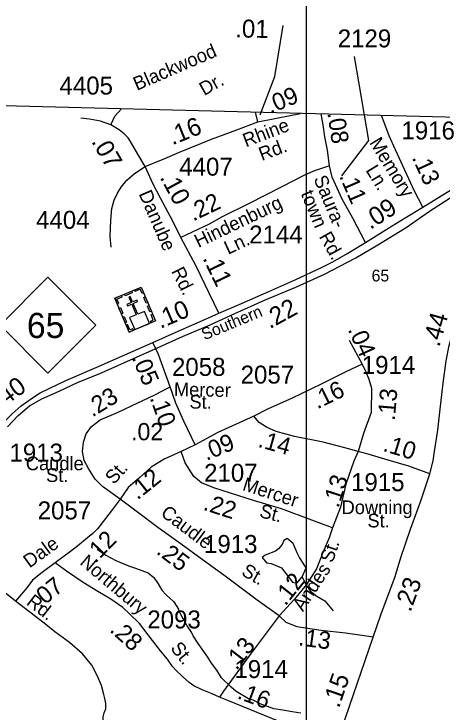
# Model space of a CAD drawing. Extents: x 1547597 to 1699558, y 810033 to 920809.
# Drawn here: x 1631694 to 1634669, y 911547 to 916402 of the extents above; entities that cross this region are included whole.
import ezdxf

# ---------------------------------------------------------------- set-up
doc = ezdxf.new("R2010")
doc.units = 0
for name, color, linetype in [('Exist Boundary Political CountyLine', 7, 'Continuous'), ('Exist Cultural Church with Cemetery CELL', 7, 'Continuous'), ('Exist Hydrographic Misc Water Feature', 7, 'Continuous'), ('Exist Railroad Abandon ROW Retained', 7, 'Continuous'), ('Exist Railroad Mainline Label', 7, 'Continuous'), ('Exist Road Non-System Type 51', 7, 'Continuous'), ('Exist Road Primary NC Attributed', 7, 'Continuous'), ('Exist Road Primary NC Label', 7, 'Continuous'), ('Exist Road Primary NC Service Mileage Hundredths English Label', 7, 'Continuous'), ('Exist Road Primary NC Shield CELL', 7, 'Continuous'), ('Exist Road Primary NC Shield Number Label', 7, 'Continuous'), ('Exist Road Secondary Mileage Hundredths English Label', 7, 'Continuous'), ('Exist Road Secondary Type 41 Attributed', 7, 'Continuous'), ('Exist Road Secondary Type 51 Attributed', 7, 'Continuous'), ('Exist Road Secondary Type 51 Label', 7, 'Continuous'), ('Exist Road Secondary Type 51 Number Label', 7, 'Continuous'), ('Map Preparation Inset Cut Line', 7, 'Continuous')]:
    doc.layers.add(name, color=color, linetype=linetype)

msp = doc.modelspace()

# ---------------------------------------------------------------- linework, layer by layer
at = {"layer": 'Exist Boundary Political CountyLine'}
msp.add_lwpolyline([(1645451.8, 915408.7), (1613629.3, 916223.7), (1612893.9, 916242.5), (1609407.8, 916316.7), (1604567.3, 916436.1), (1604121.2, 916447.1), (1597983.7, 916598.5), (1592972, 916723.1), (1585567, 916909.9), (1571995.5, 917226.8)], dxfattribs=at)
at = {"layer": 'Exist Cultural Church with Cemetery CELL'}
for points in [[(1632394.5, 914424), (1632578, 914501.3), (1632676.9, 914266.6), (1632493.4, 914189.3)], [(1632462.8, 914452.7), (1632510.6, 914472.8), (1632515, 914462.3), (1632467.2, 914442.2)], [(1632594.9, 914461.3), (1632584.4, 914456.9), (1632571.9, 914486.6), (1632534.6, 914470.8), (1632530.2, 914481.1), (1632578.1, 914501.2)], [(1632411.3, 914384), (1632421.8, 914388.4), (1632409.3, 914418.1), (1632446.7, 914433.9), (1632442.4, 914444.1), (1632394.5, 914424)], [(1632533.1, 914206.1), (1632636.4, 914249.6), (1632601.3, 914333.1), (1632554.5, 914313.4), (1632522.9, 914388.5), (1632553.3, 914401.3), (1632549, 914411.4), (1632518.6, 914398.6), (1632502.2, 914437.5), (1632491.5, 914433), (1632507.9, 914394.1), (1632477.4, 914381.3), (1632481.7, 914371.1), (1632512.2, 914384), (1632543.8, 914308.9), (1632497.9, 914289.5)], [(1632612.8, 914389.6), (1632595.9, 914429.5), (1632606.4, 914433.9), (1632623.3, 914394)], [(1632638.3, 914328.8), (1632621.5, 914368.7), (1632632, 914373.1), (1632648.8, 914333.2)], [(1632440.1, 914315.7), (1632423.3, 914355.6), (1632433.8, 914360), (1632450.6, 914320.1)], [(1632466.2, 914253.7), (1632449.4, 914293.7), (1632459.9, 914298.1), (1632476.7, 914258.2)], [(1632646.3, 914253.8), (1632641.9, 914264.3), (1632662.2, 914272.9), (1632646.5, 914310.1), (1632656.7, 914314.4), (1632676.9, 914266.6)], [(1632523.9, 914202.2), (1632519.4, 914212.8), (1632499.1, 914204.2), (1632483.4, 914241.5), (1632473.2, 914237.2), (1632493.3, 914189.3)]]:
    msp.add_lwpolyline(points, close=True, dxfattribs=at)
at = {"layer": 'Exist Hydrographic Misc Water Feature'}
for points in [[(1633697.5, 912486.8), (1633725.7, 912548.5), (1633678.6, 912621.2), (1633663, 912653.4), (1633633.7, 912717.8), (1633592.2, 912754.4), (1633570.1, 912740.6), (1633557.7, 912710.8), (1633533.4, 912681.1), (1633511.1, 912665.4), (1633438.8, 912638.2), (1633418.6, 912620.5), (1633450.2, 912584.1), (1633482.1, 912579.7), (1633553.8, 912548.7), (1633630.6, 912449.8), (1633660.5, 912443.3), (1633697.5, 912486.8)], [(1632271.8, 912679.3), (1632331.3, 912638.5), (1632402.8, 912601.6), (1632458.5, 912576.9), (1632490.3, 912564.4), (1632538.1, 912547.8), (1632626.1, 912515.5), (1632665, 912483), (1632697.1, 912437.8), (1632722.5, 912393.4), (1632750.5, 912361), (1632803.8, 912312.3), (1632838.1, 912262.5)], [(1633697.5, 912486.8), (1633724.3, 912428.6), (1633753.8, 912388.2), (1633799.3, 912351.6), (1633854.9, 912320.8), (1633912.4, 912249.5)], [(1633687.2, 911538.8), (1633627.4, 911547.9), (1633563.6, 911558.9), (1633499.7, 911570), (1633404.4, 911603.6), (1633356.8, 911628.4), (1633324.9, 911639), (1633237.8, 911690.5), (1633202.3, 911719.1), (1633137.4, 911784.2), (1633104.3, 911838.7), (1633067.1, 911885.4), (1633041.8, 911927.8), (1632973.3, 912023), (1632940.2, 912077.5), (1632928.6, 912101.7), (1632897.3, 912146.3), (1632870.1, 912194.7), (1632848.8, 912235.1), (1632838.1, 912262.5)]]:
    msp.add_lwpolyline(points, dxfattribs=at)
at = {"layer": 'Exist Railroad Abandon ROW Retained'}
msp.add_lwpolyline([(1631648.3, 913530.5), (1631723.8, 913609.1), (1631802.4, 913675.6), (1631886.9, 913724), (1632007.7, 913778.4), (1632140.6, 913841.9), (1632285.6, 913899.3), (1632675.2, 914071.6), (1632864.3, 914157.7), (1633057.6, 914239.3), (1633229.7, 914317.9), (1633435.1, 914411.6), (1633652.6, 914502.3), (1633851.9, 914592.9), (1634069.4, 914704.8), (1634223.4, 914795.4), (1634419.7, 914916.3), (1634582.9, 915029.5), (1634751.5, 915139.5), (1634914.7, 915234.1), (1635062.7, 915300.6), (1635186.3, 915331.6), (1635356.7, 915382.1)], dxfattribs=at)
at = {"layer": 'Exist Road Non-System Type 51'}
for points in [[(1633376.6, 915649.9), (1633518, 915676.1), (1633685.2, 915710.1)], [(1632366.4, 915629.4), (1632295.4, 915655.3), (1632219.7, 915670), (1632157.4, 915676.3)], [(1632368.6, 914780.6), (1632363.5, 914854.7), (1632368.1, 914966.4), (1632373.9, 915047.7), (1632391.3, 915105.8), (1632412.6, 915156.2), (1632439.7, 915196.8), (1632478.4, 915245.2), (1632530.7, 915291.7), (1632606.5, 915340.3)]]:
    msp.add_lwpolyline(points, dxfattribs=at)
at = {"layer": 'Exist Road Primary NC Attributed'}
for points in [[(1634535.3, 915057.8), (1634692.8, 915156.2), (1634863.8, 915256.5), (1634966.7, 915304.3), (1635083.5, 915342.6), (1635184.3, 915371.1), (1635301.1, 915403.7), (1635407.9, 915437.8)], [(1634585.2, 913204.1), (1634607.2, 913293.2), (1634614.8, 913345.8), (1634639.8, 913507), (1634655.9, 913653.7), (1634676.9, 913834.3), (1634697.9, 913989.8), (1634719.6, 914096.2), (1634759.9, 914239.7), (1634801.4, 914359), (1634843.3, 914458.1), (1634882, 914538.7), (1634903.8, 914578.2), (1635013.8, 914782.1), (1635116.2, 914975.6), (1635196.2, 915114.7), (1635255, 915219.8), (1635356.7, 915382.1)], [(1634136.9, 914812), (1634291.6, 914908.7), (1634414.1, 914982.9), (1634535.3, 915057.8)], [(1633118, 914320.3), (1633259.1, 914380.8), (1633464.2, 914471.8), (1633652, 914554.1), (1633831.4, 914638.7), (1633910.4, 914678.2), (1634003.9, 914731.4), (1634136.9, 914812)], [(1632659.4, 914116.4), (1632835.9, 914196.2), (1633025.3, 914278.4), (1633118, 914320.3)], [(1631025.1, 912875.1), (1631071.9, 912917), (1631134, 912972.6), (1631167, 913006.5), (1631253.3, 913104), (1631595, 913532.8), (1631628.5, 913568.3), (1631681.7, 913621.5), (1631743.7, 913676.3), (1631821.9, 913731.9), (1631875.1, 913767.4), (1632054.9, 913852), (1632287, 913952.7), (1632464.3, 914031.7), (1632659.4, 914116.4)], [(1634190.4, 912066.8), (1634244.6, 912221.8), (1634343.3, 912490.3), (1634382.6, 912622), (1634450.8, 912817.8), (1634520.9, 913014.5), (1634585.2, 913204.1)], [(1633929.6, 911315), (1633997.5, 911507.2), (1634190.4, 912066.8)]]:
    msp.add_lwpolyline(points, dxfattribs=at)
at = {"layer": 'Exist Road Primary NC Shield CELL'}
msp.add_lwpolyline([(1631596.5, 914237.5), (1631929.5, 914570.5), (1632262.5, 914237.5), (1631929.5, 913904.5)], close=True, dxfattribs=at)
at = {"layer": 'Exist Road Secondary Mileage Hundredths English Label'}
msp.add_lwpolyline([(1633404.9, 915699), (1633507.3, 915966.7), (1633565, 916321)], dxfattribs=at)
at = {"layer": 'Exist Road Secondary Type 41 Attributed'}
for points in [[(1632366.4, 915629.4), (1632395.6, 915691), (1632441.6, 915741.9)], [(1632856.9, 911292.8), (1632822.6, 911312.2), (1632798.4, 911323.5), (1632751.7, 911329.9), (1632667, 911327.5), (1632607.4, 911329.9), (1632543.7, 911348.4), (1632475.6, 911378.3), (1632342.6, 911426.6), (1632328.5, 911441.9), (1632319.6, 911462.1), (1632314.8, 911486.3), (1632314.8, 911512.9), (1632321.3, 911541.9), (1632332.5, 911568.5), (1632332.5, 911606.4), (1632326.1, 911641.8), (1632317.9, 911669.5)]]:
    msp.add_lwpolyline(points, dxfattribs=at)
at = {"layer": 'Exist Road Secondary Type 51 Attributed'}
for p, q in [((1634024.7, 914131.9), (1634113.2, 913966.6)), ((1632952.5, 913405.8), (1632856.7, 913358.1))]:
    msp.add_line(p, q, dxfattribs=at)
for points in [[(1633389.2, 915650.5), (1633372.5, 915718.1)], [(1633887.8, 915344.5), (1633872.5, 915454.7), (1633854.2, 915547), (1633842, 915629.4), (1633828.5, 915706.4)], [(1634535.3, 915057.8), (1634477.4, 915170), (1634410.9, 915314.8), (1634344.6, 915457.5), (1634301.5, 915554), (1634271.1, 915634.2), (1634249.5, 915695.6)], [(1632606.5, 915340.3), (1632741.4, 915395.7), (1632843.5, 915439.7), (1633066.9, 915529.8), (1633242.3, 915596.7), (1633389.2, 915650.5)], [(1632606.5, 915340.3), (1632554.6, 915427.2), (1632504, 915514.4), (1632487, 915539), (1632459, 915568.4), (1632423.9, 915596.5), (1632366.4, 915629.4)], [(1633887.8, 915344.5), (1633774.9, 915308.6), (1633708.6, 915277.3), (1633556.6, 915198.2), (1633327.8, 915083), (1633141, 914990.9), (1633050.5, 914939.1), (1632852.8, 914845.8)], [(1634136.9, 914812), (1634048.6, 914981.2), (1633975, 915113.4), (1633906.6, 915266.3), (1633887.8, 915344.5)], [(1632852.8, 914845.8), (1632801.4, 914957), (1632712.6, 915120.4), (1632662.3, 915217.4), (1632606.5, 915340.3)], [(1633118, 914320.3), (1632958.2, 914652.2), (1632852.8, 914845.8)], [(1632779.5, 913809.3), (1632697.3, 914034.2), (1632659.4, 914116.4)], [(1634113.2, 913966.6), (1634000.8, 913912), (1633828.1, 913827.4), (1633628.6, 913729.1), (1633456.3, 913653.6), (1633360.1, 913604)], [(1634113.2, 913966.6), (1634140, 913913.1), (1634160, 913861.9), (1634178.9, 913798.4), (1634176.2, 913630.2), (1634123.8, 913484.4), (1634085.9, 913359)], [(1632430.9, 913027.4), (1632308.4, 913116.1), (1632259.2, 913166.9), (1632211.4, 913239.7), (1632181.9, 913296), (1632170.6, 913358.2), (1632177.3, 913424.1), (1632195.9, 913482), (1632232.4, 913533.5), (1632293, 913578.9), (1632418.9, 913631.7), (1632555.4, 913698), (1632668.3, 913749.6), (1632779.5, 913809.3)], [(1632952.5, 913405.8), (1632874.9, 913570.1), (1632817.9, 913695.6), (1632779.5, 913809.3)], [(1633360.1, 913604), (1633109.8, 913490.2), (1632952.5, 913405.8)], [(1634085.9, 913359), (1633992.6, 913385.2), (1633842.8, 913423.9), (1633643.4, 913463.3), (1633515.2, 913497.6), (1633447.9, 913526.8), (1633398, 913560.2), (1633360.1, 913604)], [(1632856.7, 913358.1), (1632738.1, 913305.4), (1632646.9, 913250.6), (1632569.4, 913177.6), (1632488.1, 913107.2), (1632430.9, 913027.4)], [(1633906.7, 912828.7), (1633765.2, 912881.2), (1633554.2, 912961), (1633358.8, 913017.2), (1633199.3, 913068.9), (1633083.8, 913106.1), (1632998.3, 913141), (1632943.3, 913184.5), (1632884.1, 913280.3), (1632856.7, 913358.1)], [(1634085.9, 913359), (1634056.7, 913291.9), (1634000.4, 913131.4), (1633964.5, 912971.3), (1633906.7, 912828.7)], [(1634585.2, 913204.1), (1634439.3, 913255.6), (1634295.7, 913299.1), (1634156.2, 913340.6), (1634085.9, 913359)], [(1632430.9, 913027.4), (1632370.4, 912943.6), (1632275.3, 912821.9), (1632242.3, 912788.8), (1632204.4, 912758.2), (1632137.5, 912702.6), (1632087.5, 912663.1), (1631981.1, 912584.9)], [(1633536.8, 912216.1), (1633384.3, 912324.9), (1633151.5, 912499), (1633002, 912606.7), (1632856.9, 912713.1), (1632694.4, 912830.7), (1632552.6, 912937.1), (1632430.9, 913027.4)], [(1631705, 912317.3), (1631383, 912574.4), (1631234.7, 912684), (1631050.1, 912817.8), (1631025.1, 912875.1)], [(1633906.7, 912828.7), (1633885.5, 912758.4), (1633844.1, 912661.4), (1633796.7, 912542.7), (1633726.8, 912433.3), (1633641.2, 912329.9), (1633536.8, 912216.1)], [(1631981.1, 912584.9), (1631890.4, 912517.2), (1631822.7, 912463.2), (1631782.2, 912410.7), (1631705, 912317.3)], [(1633123.3, 911650.2), (1633070.8, 911672.1), (1633001.9, 911700.8), (1632942.9, 911728.5), (1632912.6, 911752.5), (1632864.1, 911794.3), (1632820.9, 911835.1), (1632796.7, 911864), (1632761.4, 911915.1), (1632712.2, 911973.1), (1632657.4, 912044.9), (1632565.1, 912162.5), (1632496.6, 912230.2), (1632449.8, 912274.6), (1632366.6, 912331.5), (1632277.4, 912384), (1632175.4, 912447.9), (1632058.5, 912526.1), (1631981.1, 912584.9)], [(1632317.9, 911669.5), (1632301.1, 911731.3), (1632272.1, 911800.6), (1632235, 911871.6), (1632168.9, 911952.2), (1632080.2, 912031.2), (1631978.7, 912103.7), (1631902.9, 912165), (1631705, 912317.3)], [(1633536.8, 912216.1), (1633341.5, 911957.2), (1633149, 911691.7), (1633123.3, 911650.2)], [(1634190.4, 912066.8), (1634143.9, 912074.6), (1633998.5, 912094.5), (1633828.8, 912114.8), (1633721.3, 912128.9), (1633661.2, 912139.5), (1633585.9, 912168.5), (1633536.8, 912216.1)], [(1633929.6, 911315), (1633891.9, 911332.2), (1633536.1, 911480.5), (1633179.2, 911626.2), (1633123.3, 911650.2)]]:
    msp.add_lwpolyline(points, dxfattribs=at)
at = {"layer": 'Exist Road Secondary Type 51 Number Label'}
msp.add_lwpolyline([(1633973.1, 915276.6), (1634159.4, 915520.6), (1634059.7, 916105.8)], dxfattribs=at)
at = {"layer": 'Map Preparation Inset Cut Line'}
for points in [[(1633724, 874749.3), (1571208, 874749.3), (1571208, 917817.4), (1633724, 917817.4)], [(1633724, 874749.3), (1696240.1, 874749.3), (1696240.1, 917817.4), (1633724, 917817.4)]]:
    msp.add_lwpolyline(points, close=True, dxfattribs=at)

# ---------------------------------------------------------------- texts
at = {"layer": 'Exist Railroad Mainline Label'}
msp.add_text('Southern', height=82.02, rotation=22.6362, dxfattribs=at).set_placement((1633017.6, 914131))
at = {"layer": 'Exist Road Primary NC Label'}
msp.add_text('65', height=82.02, dxfattribs=at).set_placement((1634179.7, 914541.2))
at = {"layer": 'Exist Road Primary NC Service Mileage Hundredths English Label'}
for s, rotation, p in [('.09', 32.6158, (1634170.6, 914898.9)), ('.10', 23.4629, (1632711.6, 914210.4)), ('.22', 28.7108, (1633471.6, 914208.7)), ('.44', 74.31, (1634650.3, 914080.4)), ('.40', 35.4258, (1631599.9, 913650.7)), ('.23', 69.8293, (1634449.8, 912236.5)), ('.15', 70.9818, (1633952.7, 911569))]:
    msp.add_text(s, height=125, rotation=rotation, dxfattribs=at).set_placement(p)
at = {"layer": 'Exist Road Primary NC Shield Number Label'}
msp.add_text('65', height=175, dxfattribs=at).set_placement((1631783.6, 914147.8))
at = {"layer": 'Exist Road Secondary Mileage Hundredths English Label'}
for s, height, rotation, p in [('.01', 125, 359.0109, (1633230.7, 916238.5)), ('.09', 120, 22.475, (1633476.1, 915705.3)), ('.16', 125, 21.957, (1632794.6, 915487.4)), ('.08', 120, 278.5019, (1633871.9, 915712.5)), ('.07', 125, 300.1428, (1632228.6, 915514.9)), ('.13', 120, 294.9429, (1634457.4, 915402.3)), ('.10', 125, 298.5141, (1632705.1, 915265.2)), ('.11', 120, 293.4238, (1633952.7, 915274.4)), ('.22', 120, 25.56, (1632939.7, 914957.7)), ('.11', 125, 295.7147, (1633003, 914703.2)), ('.04', 120, 294.1499, (1634012.6, 914207.7)), ('.05', 120, 292.7598, (1632510.7, 914011.9)), ('.16', 120, 25.9311, (1633802.3, 913651.3)), ('.23', 120, 31.3912, (1632238.3, 913594.6)), ('.13', 120, 85.2165, (1634340.9, 913570.2)), ('.10', 120, 289.4123, (1632636.9, 913731.6)), ('.02', 120, 0.1428, (1632507.8, 913436.4)), ('.09', 120, 22.3701, (1633031.2, 913292.8)), ('.14', 120, 344.3489, (1633383.6, 913392.2)), ('.10', 120, 343.1292, (1634252.6, 913363.6)), ('.12', 120, 38.5599, (1632551.8, 913018)), ('.13', 120, 72.0076, (1633948.8, 912960.7)), ('.22', 120, 342.1603, (1633002.8, 912954.4)), ('.12', 120, 45.5405, (1632258.7, 912576.8)), ('.25', 120, 322.9048, (1632676.9, 912652.2)), ('.07', 120, 38.8191, (1631874.4, 912261.9)), ('.12', 120, 51.4291, (1633580.6, 912279.5)), ('.28', 120, 318.0397, (1632353.1, 912110.9)), ('.13', 120, 352.0977, (1633666.1, 912011.7)), ('.13', 120, 52.386, (1633240.9, 911831.3)), ('.16', 120, 339.6858, (1633238.8, 911643.1))]:
    msp.add_text(s, height=height, rotation=rotation, dxfattribs=at).set_placement(p)
at = {"layer": 'Exist Road Secondary Type 51 Label'}
for s, rotation, p in [('Blackwood', 23.3742, (1632547.9, 915866.4)), ('Dr.', 29.5388, (1633015.9, 915830.1)), ('Rhine', 20.8771, (1633306, 915473.7)), (' Memory', 301.4443, (1634142.7, 915537)), ('Rd.', 20.6117, (1633416.4, 915378.2)), ('Ln.', 301.4443, (1634135.3, 915315.4)), ('Saura-', 292.4529, (1633774.9, 915256.5)), ('Danube', 293.5273, (1632558.9, 915151.3)), ('town', 292.4529, (1633685.8, 915152.8)), ('Hindenburg', 25.5599, (1632975.9, 914773)), ('Rd.', 299.168, (1633811.1, 914854.1)), ('Ln.', 24.9803, (1633182.2, 914726.3)), ('Rd.', 296.4607, (1632784.9, 914612.9)), ('Mercer', 359.0409, (1632804.7, 913744.2)), ('St.', 359.4621, (1632913, 913657.2)), ('St.', 48.431, (1632388.9, 913124.5)), ('Mercer', 342.1603, (1633276, 913091.3)), ('Caudle', 322.9048, (1632706.9, 912916.9)), ('St.', 345.3507, (1633394.6, 912903.7)), ('Dale', 35.9912, (1631802, 912544.7)), ('St.', 70.8567, (1633907.9, 912578.9)), ('Northbury', 319.8582, (1632145.1, 912577.8)), ('St.', 329.8798, (1633268.3, 912502.9)), ('Andes', 56.739, (1633702.7, 912239.5)), ('Rd.', 322.5509, (1631773.5, 912298.2)), ('St.', 308.3614, (1632777.1, 911989))]:
    msp.add_text(s, height=95, rotation=rotation, dxfattribs=at).set_placement(p)
for s, p in [('Caudle', (1631776.2, 913228.3)), ('St.', (1631916.6, 913146.7)), ('Downing', (1633970.9, 912923.2)), ('St.', (1634150.6, 912830.7))]:
    msp.add_text(s, height=95, dxfattribs=at).set_placement(p)
at = {"layer": 'Exist Road Secondary Type 51 Number Label'}
for s, p in [('2129', (1633944.1, 916169)), ('4405', (1632010, 915841.1)), ('1916', (1634387, 915528.8)), ('4407', (1632842.5, 915277)), ('4404', (1631847.4, 914907.2)), ('2144', (1633328.5, 914805.3)), ('2058', (1632792.1, 913884.5)), ('1914', (1634111, 913897.9)), ('2057', (1633269.3, 913831)), ('1913', (1631662.3, 913288.3)), ('2107', (1633015.2, 913148)), ('1915', (1634036.7, 913083.4)), ('2057', (1631858.6, 912886.6)), ('1913', (1633014.5, 912652.8)), ('2093', (1632620.7, 912128.1)), ('1914', (1633225.8, 911782.8))]:
    msp.add_text(s, height=125, dxfattribs=at).set_placement(p)

doc.saveas('drawing.dxf')
